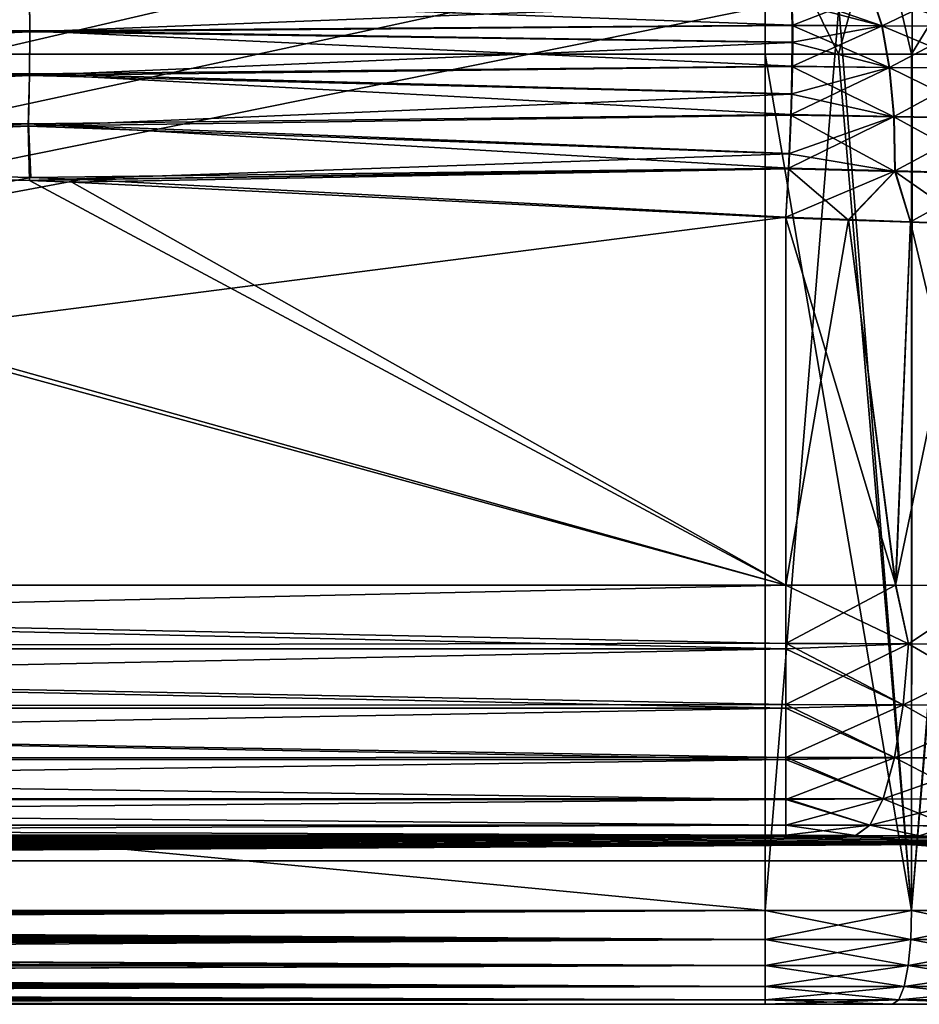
# Model space of a CAD drawing. Header units: metres. Extents: x -90 to 90, y -173 to 74.
# Tile 491 of 564: x 60 to 74, y -14 to 2. Entities that reach past the tile are written whole.
import ezdxf

# ---------------------------------------------------------------- set-up
doc = ezdxf.new("R2010")
doc.units = ezdxf.units.M
doc.layers.add('solid_509418', color=7, linetype='CONTINUOUS')
doc.layers.add('solid_509418_01', color=7, linetype='CONTINUOUS')

msp = doc.modelspace()

# ---------------------------------------------------------------- linework, layer by layer
at = {"layer": 'solid_509418'}
for points in [[(71.5, 3.58307, 22.257832), (-71.5, 3.58307, 22.257832), (-71.5, 1.184448, 22.5)], [(71.5, -12.5, 22.5), (71.5, 1.184448, 22.5), (-71.5, 1.184448, 22.5)], [(-0.000087, -12.5, 22.5), (71.5, -12.5, 22.5), (-71.5, 1.184448, 22.5)], [(1.35972, -12.619736, 22.495213), (71.5, -12.5, 22.5), (-0.000087, -12.5, 22.5)]]:
    msp.add_3dface(points, dxfattribs=at)
at = {"layer": 'solid_509418_01'}
for points in [[(71.5, 3.58307, 22.257832), (-71.5, 1.184448, 22.5), (71.5, 1.184448, 22.5)], [(71.5, 3.58307, 22.257832), (71.5, 1.184448, 22.5), (72.67308, 1.184448, 22.442524)], [(73.303375, 3.481546, 22.139208), (71.5, 3.58307, 22.257832), (72.67308, 1.184448, 22.442524)], [(73.303375, 3.481546, 22.139208), (72.67308, 1.184448, 22.442524), (73.83625, 1.184448, 22.270384)], [(75.053085, 3.179995, 21.786869), (73.303375, 3.481546, 22.139208), (73.83625, 1.184448, 22.270384)], [(75.053085, 3.179995, 21.786869), (73.83625, 1.184448, 22.270384), (74.978607, 1.184448, 21.984741)], [(56.176395, 2.9224, -22.5), (60.33778, 2.724475, -22.5), (0, -12.5, -22.5)], [(60.33778, 2.724475, -22.5), (64.445702, 2.484503, -22.5), (0, -12.5, -22.5)], [(64.445702, 2.484503, -22.5), (68.181206, 2.221469, -22.5), (0, -12.5, -22.5)], [(68.181206, 2.221469, -22.5), (71.5, 1.946575, -22.5), (0, -12.5, -22.5)], [(59.746456, 2.093763, 17.97135), (47.572098, 1.647121, 18.738091), (47.569965, 2.131324, 18.126644)], [(59.746456, 2.093763, 17.97135), (59.752438, 1.558455, 18.647221), (47.572098, 1.647121, 18.738091)], [(59.74535, 2.087729, -17.946251), (47.574322, 2.127963, -18.11273), (47.576977, 1.639187, -18.729946)], [(59.74535, 2.087729, -17.946251), (47.576977, 1.639187, -18.729946), (59.751392, 1.544196, -18.632523)], [(59.74535, 2.087729, -17.946251), (59.751392, 1.544196, -18.632523), (71.920372, 2.015553, -17.647453)], [(71.940384, 1.647324, 18.170662), (59.752438, 1.558455, 18.647221), (59.746456, 2.093763, 17.97135)], [(71.929344, 2.016985, 17.653547), (71.940384, 1.647324, 18.170662), (59.746456, 2.093763, 17.97135)], [(73.363182, 1.635314, -17.987514), (71.913643, 2.144383, -17.41633), (71.920372, 2.015553, -17.647453)], [(73.363182, 1.635314, -17.987514), (73.198868, 2.142915, -17.242317), (71.913643, 2.144383, -17.41633)], [(73.20388, 2.143809, 17.245092), (71.940384, 1.647324, 18.170662), (71.929344, 2.016985, 17.653547)], [(73.368828, 1.63742, 17.988541), (71.940384, 1.647324, 18.170662), (73.20388, 2.143809, 17.245092)], [(74.735954, 1.63292, -17.537203), (74.424942, 2.147381, -16.825905), (73.198868, 2.142915, -17.242317)], [(73.363182, 1.635314, -17.987514), (74.735954, 1.63292, -17.537203), (73.198868, 2.142915, -17.242317)], [(73.368828, 1.63742, 17.988541), (73.20388, 2.143809, 17.245092), (74.427322, 2.147905, 16.827646)], [(74.738319, 1.63416, 17.53788), (73.368828, 1.63742, 17.988541), (74.427322, 2.147905, 16.827646)], [(71.5, 1.946575, -22.5), (71.5, -12.5, -22.5), (0, -12.5, -22.5)], [(59.751392, 1.544196, -18.632523), (71.930412, 1.643883, -18.167252), (71.920372, 2.015553, -17.647453)], [(72.680298, 1.941837, -22.441813), (71.5, -12.5, -22.5), (71.5, 1.946575, -22.5)], [(73.841087, -12.5, -22.269423), (71.5, -12.5, -22.5), (72.680298, 1.941837, -22.441813)], [(73.363182, 1.635314, -17.987514), (71.920372, 2.015553, -17.647453), (71.930412, 1.643883, -18.167252)], [(73.841087, -12.5, -22.269423), (72.680298, 1.941837, -22.441813), (73.849579, 1.939919, -22.267731)], [(73.841087, -12.5, -22.269423), (73.849579, 1.939919, -22.267731), (74.996292, 1.939778, -21.97937)], [(76.092201, -12.5, -21.586555), (73.841087, -12.5, -22.269423), (74.996292, 1.939778, -21.97937)], [(59.752438, 1.558455, 18.647221), (47.569965, 1.023208, 19.206121), (47.572098, 1.647121, 18.738091)], [(59.751392, 1.544196, -18.632523), (47.576977, 1.639187, -18.729946), (47.574322, 1.009388, -19.202398)], [(59.751392, 1.544196, -18.632523), (71.932144, 1.373827, -18.457546), (71.930412, 1.643883, -18.167252)], [(71.940384, 1.647324, 18.170662), (71.942299, 1.377252, 18.461063), (59.752438, 1.558455, 18.647221)], [(73.484161, 0.970573, -18.606758), (71.930412, 1.643883, -18.167252), (71.932144, 1.373827, -18.457546)], [(73.484161, 0.970573, -18.606758), (73.363182, 1.635314, -17.987514), (71.930412, 1.643883, -18.167252)], [(73.368828, 1.63742, 17.988541), (71.939201, 0.994796, 18.789505), (71.942299, 1.377252, 18.461063)], [(73.489464, 0.974263, 18.606619), (71.939201, 0.994796, 18.789505), (73.368828, 1.63742, 17.988541)], [(73.368828, 1.63742, 17.988541), (71.942299, 1.377252, 18.461063), (71.940384, 1.647324, 18.170662)], [(73.484161, 0.970573, -18.606758), (74.979256, 0.958535, -18.131638), (73.363182, 1.635314, -17.987514)], [(74.979256, 0.958535, -18.131638), (74.735954, 1.63292, -17.537203), (73.363182, 1.635314, -17.987514)], [(73.489464, 0.974263, 18.606619), (73.368828, 1.63742, 17.988541), (74.738319, 1.63416, 17.53788)], [(74.981224, 0.960711, 18.131639), (73.489464, 0.974263, 18.606619), (74.738319, 1.63416, 17.53788)], [(59.752438, 1.558455, 18.647221), (59.746456, 0.86877, 19.164612), (47.569965, 1.023208, 19.206121)], [(59.751392, 1.544196, -18.632523), (47.574322, 1.009388, -19.202398), (59.74535, 0.843912, -19.157879)], [(59.751392, 1.544196, -18.632523), (59.74535, 0.843912, -19.157879), (71.932144, 1.373827, -18.457546)], [(71.939201, 0.994796, 18.789505), (59.746456, 0.86877, 19.164612), (59.752438, 1.558455, 18.647221)], [(71.942299, 1.377252, 18.461063), (71.939201, 0.994796, 18.789505), (59.752438, 1.558455, 18.647221)], [(59.74535, 0.843912, -19.157879), (71.929306, 0.988735, -18.788092), (71.932144, 1.373827, -18.457546)], [(73.484161, 0.970573, -18.606758), (71.932144, 1.373827, -18.457546), (71.929306, 0.988735, -18.788092)], [(73.841087, -12.5, 22.269423), (71.5, 1.184448, 22.5), (71.5, -12.5, 22.5)], [(73.841087, -12.5, 22.269423), (72.67308, 1.184448, 22.442524), (71.5, 1.184448, 22.5)], [(73.841087, -12.5, 22.269423), (73.83625, 1.184448, 22.270384), (72.67308, 1.184448, 22.442524)], [(73.841087, -12.5, 22.269423), (74.978607, 1.184448, 21.984741), (73.83625, 1.184448, 22.270384)], [(73.841087, -12.5, 22.269423), (76.092201, -12.5, 21.586555), (74.978607, 1.184448, 21.984741)], [(59.746456, 0.86877, 19.164612), (47.563705, 0.300719, 19.49988), (47.569965, 1.023208, 19.206121)], [(59.74535, 0.843912, -19.157879), (47.574322, 1.009388, -19.202398), (47.566528, 0.280093, -19.498934)], [(59.74535, 0.843912, -19.157879), (71.920372, 0.547212, -19.077847), (71.929306, 0.988735, -18.788092)], [(71.939201, 0.994796, 18.789505), (71.929344, 0.553268, 19.079437), (59.746456, 0.86877, 19.164612)], [(73.489464, 0.974263, 18.606619), (71.918427, 0.22121, 19.247646), (71.929344, 0.553268, 19.079437)], [(73.559692, 0.187845, 19.068102), (71.918427, 0.22121, 19.247646), (73.489464, 0.974263, 18.606619)], [(73.555695, 0.182275, -19.068764), (71.929306, 0.988735, -18.788092), (71.920372, 0.547212, -19.077847)], [(73.555695, 0.182275, -19.068764), (73.484161, 0.970573, -18.606758), (71.929306, 0.988735, -18.788092)], [(73.489464, 0.974263, 18.606619), (71.929344, 0.553268, 19.079437), (71.939201, 0.994796, 18.789505)], [(73.555695, 0.182275, -19.068764), (75.142548, 0.158295, -18.57918), (73.484161, 0.970573, -18.606758)], [(75.142548, 0.158295, -18.57918), (74.979256, 0.958535, -18.131638), (73.484161, 0.970573, -18.606758)], [(73.559692, 0.187845, 19.068102), (73.489464, 0.974263, 18.606619), (74.981224, 0.960711, 18.131639)], [(75.143768, 0.161583, 18.578922), (73.559692, 0.187845, 19.068102), (74.981224, 0.960711, 18.131639)], [(59.746456, 0.86877, 19.164612), (59.728905, 0.070254, 19.489353), (47.563705, 0.300719, 19.49988)], [(59.74535, 0.843912, -19.157879), (47.566528, 0.280093, -19.498934), (59.727623, 0.03312, -19.487631)], [(59.74535, 0.843912, -19.157879), (59.727623, 0.03312, -19.487631), (71.920372, 0.547212, -19.077847)], [(71.918427, 0.22121, 19.247646), (59.728905, 0.070254, 19.489353), (59.746456, 0.86877, 19.164612)], [(71.929344, 0.553268, 19.079437), (71.918427, 0.22121, 19.247646), (59.746456, 0.86877, 19.164612)], [(59.727623, 0.03312, -19.487631), (71.910378, 0.212036, -19.247488), (71.920372, 0.547212, -19.077847)], [(73.555695, 0.182275, -19.068764), (71.920372, 0.547212, -19.077847), (71.910378, 0.212036, -19.247488)], [(59.728905, 0.070254, 19.489353), (47.553734, -0.472716, 19.6), (47.563705, 0.300719, 19.49988)], [(59.727623, 0.03312, -19.487631), (47.566528, 0.280093, -19.498934), (47.554115, -0.500609, -19.6)], [(59.727623, 0.03312, -19.487631), (71.885818, -0.409535, -19.467264), (71.910378, 0.212036, -19.247488)], [(71.918427, 0.22121, 19.247646), (71.891335, -0.400326, 19.467665), (59.728905, 0.070254, 19.489353)], [(73.559692, 0.187845, 19.068102), (71.879128, -0.634347, 19.521942), (71.891335, -0.400326, 19.467665)], [(73.575966, -0.6821, 19.34967), (71.879128, -0.634347, 19.521942), (73.559692, 0.187845, 19.068102)], [(73.574173, -0.689755, -19.350187), (71.910378, 0.212036, -19.247488), (71.885818, -0.409535, -19.467264)], [(73.559692, 0.187845, 19.068102), (71.891335, -0.400326, 19.467665), (71.918427, 0.22121, 19.247646)], [(73.574173, -0.689755, -19.350187), (73.555695, 0.182275, -19.068764), (71.910378, 0.212036, -19.247488)], [(73.574173, -0.689755, -19.350187), (75.21759, -0.727372, -18.857218), (73.555695, 0.182275, -19.068764)], [(75.21759, -0.727372, -18.857218), (75.142548, 0.158295, -18.57918), (73.555695, 0.182275, -19.068764)], [(73.575966, -0.6821, 19.34967), (73.559692, 0.187845, 19.068102), (75.143768, 0.161583, 18.578922)], [(75.217728, -0.722847, 18.85713), (73.575966, -0.6821, 19.34967), (75.143768, 0.161583, 18.578922)], [(59.728905, 0.070254, 19.489353), (59.76675, -0.786706, 19.6), (47.553734, -0.472716, 19.6)], [(59.727623, 0.03312, -19.487631), (47.554115, -0.500609, -19.6), (59.746826, -0.836098, -19.6)], [(59.727623, 0.03312, -19.487631), (59.746826, -0.836098, -19.6), (71.885818, -0.409535, -19.467264)], [(71.879128, -0.634347, 19.521942), (59.76675, -0.786706, 19.6), (59.728905, 0.070254, 19.489353)], [(71.891335, -0.400326, 19.467665), (71.879128, -0.634347, 19.521942), (59.728905, 0.070254, 19.489353)], [(25.97245, -7.298995, -19.6), (71.830795, -7.298992, -19.6), (46.459656, -0.349708, -19.6)], [(71.830795, -7.298992, -19.6), (47.554115, -0.500609, -19.6), (46.459656, -0.349708, -19.6)], [(71.874596, -0.646975, -19.52223), (71.885818, -0.409535, -19.467264), (59.746826, -0.836098, -19.6)], [(73.574173, -0.689755, -19.350187), (71.885818, -0.409535, -19.467264), (71.874596, -0.646975, -19.52223)], [(47.553734, -0.472716, 19.6), (59.76675, -0.786706, 19.6), (25.972456, -7.298994, 19.6)], [(71.830795, -7.298992, -19.6), (59.746826, -0.836098, -19.6), (47.554115, -0.500609, -19.6)], [(59.76675, -0.786706, 19.6), (60.578636, -0.818127, 19.6), (25.972456, -7.298994, 19.6)], [(71.874596, -0.646975, -19.52223), (59.746826, -0.836098, -19.6), (60.426353, -0.862137, -19.6)], [(71.879128, -0.634347, 19.521942), (60.578636, -0.818127, 19.6), (59.76675, -0.786706, 19.6)], [(71.874596, -0.646975, -19.52223), (60.426353, -0.862137, -19.6), (71.830795, -1.433038, -19.6)], [(71.879128, -0.634347, 19.521942), (71.830795, -1.420291, 19.6), (60.578636, -0.818127, 19.6)], [(73.575966, -0.6821, 19.34967), (71.830795, -1.420291, 19.6), (71.879128, -0.634347, 19.521942)], [(72.83287, -1.467706, -19.544659), (71.874596, -0.646975, -19.52223), (71.830795, -1.433038, -19.6)], [(73.575966, -0.6821, 19.34967), (72.832893, -1.458212, 19.544655), (71.830795, -1.420291, 19.6)], [(73.574173, -0.689755, -19.350187), (71.874596, -0.646975, -19.52223), (72.83287, -1.467706, -19.544659)], [(73.574173, -0.689755, -19.350187), (72.83287, -1.467706, -19.544659), (73.822731, -1.502113, -19.379313)], [(73.575966, -0.6821, 19.34967), (73.822769, -1.495021, 19.379303), (72.832893, -1.458212, 19.544655)], [(73.574173, -0.689755, -19.350187), (73.822731, -1.502113, -19.379313), (74.788353, -1.536092, -19.105976)], [(73.574173, -0.689755, -19.350187), (74.788353, -1.536092, -19.105976), (75.21759, -0.727372, -18.857218)], [(75.217728, -0.722847, 18.85713), (73.822769, -1.495021, 19.379303), (73.575966, -0.6821, 19.34967)], [(75.217728, -0.722847, 18.85713), (74.788391, -1.530662, 19.105965), (73.822769, -1.495021, 19.379303)], [(60.578636, -0.818127, 19.6), (71.830795, -1.420291, 19.6), (25.972456, -7.298994, 19.6)], [(71.830795, -7.298992, -19.6), (60.426353, -0.862137, -19.6), (59.746826, -0.836098, -19.6)], [(71.830795, -7.298992, -19.6), (71.830795, -1.433038, -19.6), (60.426353, -0.862137, -19.6)], [(71.830795, -1.420291, 19.6), (71.830795, -7.298992, 19.6), (25.972456, -7.298994, 19.6)], [(72.832893, -1.458212, 19.544655), (71.830795, -7.298992, 19.6), (71.830795, -1.420291, 19.6)], [(73.589821, -7.301512, -19.428371), (71.830795, -1.433038, -19.6), (71.830795, -7.298992, -19.6)], [(72.83287, -1.467706, -19.544659), (71.830795, -1.433038, -19.6), (73.589821, -7.301512, -19.428371)], [(72.832893, -1.458212, 19.544655), (73.582451, -7.30149, 19.429819), (71.830795, -7.298992, 19.6)], [(73.822731, -1.502113, -19.379313), (72.83287, -1.467706, -19.544659), (73.589821, -7.301512, -19.428371)], [(72.832893, -1.458212, 19.544655), (73.822769, -1.495021, 19.379303), (73.582451, -7.30149, 19.429819)], [(73.822769, -1.495021, 19.379303), (74.788391, -1.530662, 19.105965), (73.582451, -7.30149, 19.429819)], [(74.788391, -1.530662, 19.105965), (75.188896, -7.308417, 18.957726), (73.582451, -7.30149, 19.429819)], [(73.822731, -1.502113, -19.379313), (73.589821, -7.301512, -19.428371), (75.200943, -7.308487, -18.952934)], [(74.788353, -1.536092, -19.105976), (73.822731, -1.502113, -19.379313), (75.200943, -7.308487, -18.952934)], [(25.97245, -8.317402, -19.468184), (71.830795, -7.298992, -19.6), (25.97245, -7.298995, -19.6)], [(71.830795, -8.230924, -19.489923), (71.830795, -7.298992, -19.6), (25.97245, -8.317402, -19.468184)], [(71.830795, -8.234995, 19.488945), (25.972456, -7.298994, 19.6), (71.830795, -7.298992, 19.6)], [(71.830795, -8.317403, 19.468184), (25.972456, -8.317402, 19.468184), (25.972456, -7.298994, 19.6)], [(71.830795, -8.234995, 19.488945), (71.830795, -8.317403, 19.468184), (25.972456, -7.298994, 19.6)], [(73.793327, -8.236617, -19.272499), (71.830795, -7.298992, -19.6), (71.830795, -8.230924, -19.489923)], [(73.793327, -8.236617, -19.272499), (73.589821, -7.301512, -19.428371), (71.830795, -7.298992, -19.6)], [(73.582451, -7.30149, 19.429819), (71.830795, -8.234995, 19.488945), (71.830795, -7.298992, 19.6)], [(73.79306, -8.240687, 19.271553), (71.830795, -8.234995, 19.488945), (73.582451, -7.30149, 19.429819)], [(73.79306, -8.240687, 19.271553), (73.582451, -7.30149, 19.429819), (75.188896, -7.308417, 18.957726)], [(73.793327, -8.236617, -19.272499), (75.200943, -7.308487, -18.952934), (73.589821, -7.301512, -19.428371)], [(75.659645, -8.257484, 18.630074), (73.79306, -8.240687, 19.271553), (75.188896, -7.308417, 18.957726)], [(75.660156, -8.253417, -18.630924), (75.200943, -7.308487, -18.952934), (73.793327, -8.236617, -19.272499)], [(71.830795, -8.317403, -19.468184), (71.830795, -8.230924, -19.489923), (25.97245, -8.317402, -19.468184)], [(71.830795, -8.317403, -19.468184), (25.97245, -8.317402, -19.468184), (25.97245, -9.268686, -19.081423)], [(71.830795, -9.206473, -19.115894), (71.830795, -8.317403, -19.468184), (25.97245, -9.268686, -19.081423)], [(71.830795, -9.26869, 19.081421), (25.972458, -9.268689, 19.081421), (25.972456, -8.317402, 19.468184)], [(71.830795, -9.210153, 19.113895), (71.830795, -9.26869, 19.081421), (25.972456, -8.317402, 19.468184)], [(71.830795, -8.317403, 19.468184), (71.830795, -9.210153, 19.113895), (25.972456, -8.317402, 19.468184)], [(73.705864, -9.211913, -18.908159), (71.830795, -8.230924, -19.489923), (71.830795, -8.317403, -19.468184)], [(73.793327, -8.236617, -19.272499), (71.830795, -8.230924, -19.489923), (73.705864, -9.211913, -18.908159)], [(73.79306, -8.240687, 19.271553), (71.830795, -8.317403, 19.468184), (71.830795, -8.234995, 19.488945)], [(73.79306, -8.240687, 19.271553), (71.830795, -9.210153, 19.113895), (71.830795, -8.317403, 19.468184)], [(73.705376, -9.21559, 18.906218), (71.830795, -9.210153, 19.113895), (73.79306, -8.240687, 19.271553)], [(73.705864, -9.211913, -18.908159), (71.830795, -8.317403, -19.468184), (71.830795, -9.206473, -19.115894)], [(73.705376, -9.21559, 18.906218), (73.79306, -8.240687, 19.271553), (75.659645, -8.257484, 18.630074)], [(75.488556, -9.231638, 18.293402), (73.705376, -9.21559, 18.906218), (75.659645, -8.257484, 18.630074)], [(73.793327, -8.236617, -19.272499), (73.705864, -9.211913, -18.908159), (75.489494, -9.227964, -18.295177)], [(75.660156, -8.253417, -18.630924), (73.793327, -8.236617, -19.272499), (75.489494, -9.227964, -18.295177)], [(71.830795, -9.26869, -19.081421), (25.97245, -9.268686, -19.081423), (25.972448, -10.090154, -18.465208)], [(71.830795, -10.051886, -18.501995), (71.830795, -9.26869, -19.081421), (25.972448, -10.090154, -18.465208)], [(71.830795, -9.26869, -19.081421), (71.830795, -9.206473, -19.115894), (25.97245, -9.268686, -19.081423)], [(71.830795, -10.090158, 18.465204), (25.972458, -10.090157, 18.465204), (25.972458, -9.268689, 19.081421)], [(71.830795, -10.054922, 18.499111), (71.830795, -10.090158, 18.465204), (25.972458, -9.268689, 19.081421)], [(71.830795, -9.26869, 19.081421), (71.830795, -10.054922, 18.499111), (25.972458, -9.268689, 19.081421)], [(73.566635, -10.056922, -18.309685), (71.830795, -9.206473, -19.115894), (71.830795, -9.26869, -19.081421)], [(73.705864, -9.211913, -18.908159), (71.830795, -9.206473, -19.115894), (73.566635, -10.056922, -18.309685)], [(73.705376, -9.21559, 18.906218), (71.830795, -9.26869, 19.081421), (71.830795, -9.210153, 19.113895)], [(73.705376, -9.21559, 18.906218), (71.830795, -10.054922, 18.499111), (71.830795, -9.26869, 19.081421)], [(73.565964, -10.059956, 18.306879), (71.830795, -10.054922, 18.499111), (73.705376, -9.21559, 18.906218)], [(73.566635, -10.056922, -18.309685), (71.830795, -9.26869, -19.081421), (71.830795, -10.051886, -18.501995)], [(73.565964, -10.059956, 18.306879), (73.705376, -9.21559, 18.906218), (75.488556, -9.231638, 18.293402)], [(75.21653, -10.07481, 17.739635), (73.565964, -10.059956, 18.306879), (75.488556, -9.231638, 18.293402)], [(73.705864, -9.211913, -18.908159), (73.566635, -10.056922, -18.309685), (75.217842, -10.071781, -17.742214)], [(75.489494, -9.227964, -18.295177), (73.705864, -9.211913, -18.908159), (75.217842, -10.071781, -17.742214)], [(71.830795, -10.090158, -18.465204), (71.830795, -10.051886, -18.501995), (25.972448, -10.090154, -18.465208)], [(73.385147, -10.713992, -17.517904), (71.830795, -10.051886, -18.501995), (71.830795, -10.090158, -18.465204)], [(73.566635, -10.056922, -18.309685), (71.830795, -10.051886, -18.501995), (73.385147, -10.713992, -17.517904)], [(73.565964, -10.059956, 18.306879), (71.830795, -10.090158, 18.465204), (71.830795, -10.054922, 18.499111)], [(73.565964, -10.059956, 18.306879), (71.830795, -10.727664, 17.660149), (71.830795, -10.090158, 18.465204)], [(73.384331, -10.716176, 17.514425), (71.830795, -10.727664, 17.660149), (73.565964, -10.059956, 18.306879)], [(73.384331, -10.716176, 17.514425), (73.565964, -10.059956, 18.306879), (75.21653, -10.07481, 17.739635)], [(73.566635, -10.056922, -18.309685), (73.385147, -10.713992, -17.517904), (74.863724, -10.727299, -17.00976)], [(75.217842, -10.071781, -17.742214), (73.566635, -10.056922, -18.309685), (74.863724, -10.727299, -17.00976)], [(71.830795, -10.090158, -18.465204), (25.972448, -10.090154, -18.465208), (25.972448, -10.72766, -17.660154)], [(71.830795, -10.709483, -17.690107), (71.830795, -10.090158, -18.465204), (25.972448, -10.72766, -17.660154)], [(71.830795, -10.727664, 17.660149), (25.972458, -10.727664, 17.660149), (25.972458, -10.090157, 18.465204)], [(71.830795, -10.090158, 18.465204), (71.830795, -10.727664, 17.660149), (25.972458, -10.090157, 18.465204)], [(73.385147, -10.713992, -17.517904), (71.830795, -10.090158, -18.465204), (71.830795, -10.709483, -17.690107)], [(74.862137, -10.729475, 17.006554), (73.384331, -10.716176, 17.514425), (75.21653, -10.07481, 17.739635)], [(71.830795, -10.727664, -17.660149), (71.830795, -10.709483, -17.690107), (25.972448, -10.72766, -17.660154)], [(71.830795, -10.727664, -17.660149), (25.972448, -10.72766, -17.660154), (25.972448, -11.139191, -16.71932)], [(71.830795, -11.1344, -16.735622), (71.830795, -10.727664, -17.660149), (25.972448, -11.139191, -16.71932)], [(71.830795, -11.139193, 16.719313), (25.97246, -11.139193, 16.719311), (25.972458, -10.727664, 17.660149)], [(71.830795, -10.727664, 17.660149), (71.830795, -11.139193, 16.719313), (25.972458, -10.727664, 17.660149)], [(73.173782, -11.138297, -16.586836), (71.830795, -10.709483, -17.690107), (71.830795, -10.727664, -17.660149)], [(73.385147, -10.713992, -17.517904), (71.830795, -10.709483, -17.690107), (73.173782, -11.138297, -16.586836)], [(73.384331, -10.716176, 17.514425), (71.830795, -11.139193, 16.719313), (71.830795, -10.727664, 17.660149)], [(73.172874, -11.139481, 16.582924), (71.830795, -11.139193, 16.719313), (73.384331, -10.716176, 17.514425)], [(73.173782, -11.138297, -16.586836), (71.830795, -10.727664, -17.660149), (71.830795, -11.1344, -16.735622)], [(73.172874, -11.139481, 16.582924), (73.384331, -10.716176, 17.514425), (74.862137, -10.729475, 17.006554)], [(74.449547, -11.15097, 16.144175), (73.172874, -11.139481, 16.582924), (74.862137, -10.729475, 17.006554)], [(73.385147, -10.713992, -17.517904), (73.173782, -11.138297, -16.586836), (74.451302, -11.149794, -16.147787)], [(74.863724, -10.727299, -17.00976), (73.385147, -10.713992, -17.517904), (74.451302, -11.149794, -16.147787)], [(71.830795, -11.1344, -16.735622), (25.972446, -11.297622, -15.704713), (71.830795, -11.297622, -15.704708)], [(71.830795, -11.1344, -16.735622), (25.972448, -11.139191, -16.71932), (25.972446, -11.297622, -15.704713)], [(25.97246, -11.139193, 16.719311), (71.830795, -11.297622, 15.704708), (25.97246, -11.297622, 15.704701)], [(71.830795, -11.139193, 16.719313), (71.830795, -11.297622, 15.704708), (25.97246, -11.139193, 16.719311)], [(71.830795, -11.1344, -16.735622), (71.830795, -11.297622, -15.704708), (72.950508, -11.300866, -15.580812)], [(73.173782, -11.138297, -16.586836), (71.830795, -11.1344, -16.735622), (72.950508, -11.300866, -15.580812)], [(73.172874, -11.139481, 16.582924), (71.830795, -11.297622, 15.704708), (71.830795, -11.139193, 16.719313)], [(73.172874, -11.139481, 16.582924), (72.945915, -11.300839, 15.58183), (71.830795, -11.297622, 15.704708)], [(73.172874, -11.139481, 16.582924), (73.959633, -11.309816, 15.239004), (72.945915, -11.300839, 15.58183)], [(73.173782, -11.138297, -16.586836), (72.950508, -11.300866, -15.580812), (73.966934, -11.309904, -15.235652)], [(74.449547, -11.15097, 16.144175), (73.959633, -11.309816, 15.239004), (73.172874, -11.139481, 16.582924)], [(74.451302, -11.149794, -16.147787), (73.173782, -11.138297, -16.586836), (73.966934, -11.309904, -15.235652)], [(74.449547, -11.15097, 16.144175), (74.88443, -11.324214, 14.689192), (73.959633, -11.309816, 15.239004)], [(27.029095, -11.34636, -13.84345), (71.830795, -11.297622, -15.704708), (25.972446, -11.297622, -15.704713)], [(71.830795, -11.297622, 15.704708), (26.981829, -11.343958, 13.935205), (25.97246, -11.297622, 15.704701)], [(71.830795, -11.297622, 15.704708), (27.868544, -11.391805, 12.108006), (26.981829, -11.343958, 13.935205)], [(27.029095, -11.34636, -13.84345), (27.933769, -11.395644, -11.961357), (71.830795, -11.297622, -15.704708)], [(71.830795, -11.297622, 15.704708), (28.63236, -11.441147, 10.223675), (27.868544, -11.391805, 12.108006)], [(27.933769, -11.395644, -11.961357), (28.695738, -11.445701, -10.049775), (71.830795, -11.297622, -15.704708)], [(71.830795, -11.297622, 15.704708), (29.2689, -11.49169, 8.293541), (28.63236, -11.441147, 10.223675)], [(28.695738, -11.445701, -10.049775), (29.324623, -11.496754, -8.100151), (71.830795, -11.297622, -15.704708)], [(71.830795, -11.297622, 15.704708), (29.776783, -11.543444, 6.317145), (29.2689, -11.49169, 8.293541)], [(29.324623, -11.496754, -8.100151), (29.821175, -11.548769, -6.113786), (71.830795, -11.297622, -15.704708)], [(71.830795, -11.297622, 15.704708), (30.154942, -11.596276, 4.299537), (29.776783, -11.543444, 6.317145)], [(29.821175, -11.548769, -6.113786), (30.183456, -11.601569, -4.097417), (71.830795, -11.297622, -15.704708)], [(71.830795, -11.297622, 15.704708), (30.395704, -11.651396, 2.194609), (30.154942, -11.596276, 4.299537)], [(30.183456, -11.601569, -4.097417), (30.409752, -11.654982, -2.057679), (71.830795, -11.297622, -15.704708)], [(71.830795, -11.297622, 15.704708), (30.498661, -11.708865, 0.000053), (30.395704, -11.651396, 2.194609)], [(30.409752, -11.654982, -2.057679), (30.498661, -11.708865, 0.000053), (71.830795, -11.297622, -15.704708)], [(30.498661, -11.708865, 0.000053), (77.210236, -11.708863), (71.830795, -11.297622, -15.704708)], [(71.830795, -11.297622, 15.704708), (72.945915, -11.300839, 15.58183), (30.498661, -11.708865, 0.000053)], [(72.945915, -11.300839, 15.58183), (73.959633, -11.309816, 15.239004), (30.498661, -11.708865, 0.000053)], [(73.959633, -11.309816, 15.239004), (74.88443, -11.324214, 14.689192), (30.498661, -11.708865, 0.000053)], [(74.88443, -11.324214, 14.689192), (75.670082, -11.343226, 13.963109), (30.498661, -11.708865, 0.000053)], [(77.210236, -11.708863), (72.950508, -11.300866, -15.580812), (71.830795, -11.297622, -15.704708)], [(77.210236, -11.708863), (73.966934, -11.309904, -15.235652), (72.950508, -11.300866, -15.580812)], [(75.670082, -11.343226, 13.963109), (76.302246, -11.366912, 13.058616), (30.498661, -11.708865, 0.000053)], [(76.302246, -11.366912, 13.058616), (76.551033, -11.380662, 12.533531), (30.498661, -11.708865, 0.000053)], [(76.551033, -11.380662, 12.533531), (76.746941, -11.395612, 11.962623), (30.498661, -11.708865, 0.000053)], [(76.746941, -11.395612, 11.962623), (76.872162, -11.411262, 11.364979), (30.498661, -11.708865, 0.000053)], [(76.872162, -11.411262, 11.364979), (76.929047, -11.427673, 10.738211), (30.498661, -11.708865, 0.000053)], [(76.929047, -11.427673, 10.738211), (77.210236, -11.708863), (30.498661, -11.708865, 0.000053)], [(71.5, -12.963526, -22.426584), (0, -12.5, -22.5), (71.5, -12.5, -22.5)], [(1.348708, -12.618785, -22.495289), (0, -12.5, -22.5), (71.5, -12.963526, -22.426584)], [(1.35972, -12.619736, 22.495213), (2.693525, -12.736842, 22.481184), (71.5, -12.5, 22.5)], [(3.342101, -12.793475, 22.47101), (71.5, -12.5, 22.5), (2.693525, -12.736842, 22.481184)], [(3.342101, -12.793475, 22.47101), (4.28696, -12.875646, 22.452202), (71.5, -12.5, 22.5)], [(4.28696, -12.875646, 22.452202), (71.5, -12.962181, 22.427021), (71.5, -12.5, 22.5)], [(71.5, -12.963526, -22.426584), (71.5, -12.5, -22.5), (73.841087, -12.5, -22.269423)], [(73.826843, -12.962181, 22.197847), (73.841087, -12.5, 22.269423), (71.5, -12.5, 22.5)], [(71.5, -12.962181, 22.427021), (73.826843, -12.962181, 22.197847), (71.5, -12.5, 22.5)], [(73.826759, -12.963526, -22.197418), (71.5, -12.963526, -22.426584), (73.841087, -12.5, -22.269423)], [(73.826759, -12.963526, -22.197418), (73.841087, -12.5, -22.269423), (76.092201, -12.5, -21.586555)], [(76.06411, -12.963526, -21.518728), (73.826759, -12.963526, -22.197418), (76.092201, -12.5, -21.586555)], [(73.826843, -12.962181, 22.197847), (76.06427, -12.962181, 21.519131), (73.841087, -12.5, 22.269423)], [(76.06427, -12.962181, 21.519131), (76.092201, -12.5, 21.586555), (73.841087, -12.5, 22.269423)], [(1.348708, -12.618785, -22.495289), (71.5, -12.963526, -22.426584), (2.693525, -12.736842, -22.481184)], [(71.5, -12.963526, -22.426584), (3.349859, -12.79414, -22.470879), (2.693525, -12.736842, -22.481184)], [(71.5, -12.963526, -22.426584), (4.979469, -12.935494, -22.43539), (3.349859, -12.79414, -22.470879)], [(4.28696, -12.875646, 22.452202), (5.782367, -13.004384, 22.412657), (71.5, -12.962181, 22.427021)], [(71.5, -12.963526, -22.426584), (6.653809, -13.078394, -22.384003), (4.979469, -12.935494, -22.43539)], [(5.782367, -13.004384, 22.412657), (6.64962, -13.078033, 22.384151), (71.5, -12.962181, 22.427021)], [(6.64962, -13.078033, 22.384151), (7.180616, -13.122716, 22.364634), (71.5, -12.962181, 22.427021)], [(71.5, -12.963526, -22.426584), (71.5, -13.382059, -22.213249), (6.653809, -13.078394, -22.384003)], [(7.180616, -13.122716, 22.364634), (8.482246, -13.230654, 22.310017), (71.5, -12.962181, 22.427021)], [(8.482246, -13.230654, 22.310017), (9.923271, -13.346976, 22.237995), (71.5, -12.962181, 22.427021)], [(9.923271, -13.346976, 22.237995), (71.5, -13.380916, 22.214079), (71.5, -12.962181, 22.427021)], [(73.785301, -13.380916, 21.988997), (73.826843, -12.962181, 22.197847), (71.5, -12.962181, 22.427021)], [(71.5, -13.380916, 22.214079), (73.785301, -13.380916, 21.988997), (71.5, -12.962181, 22.427021)], [(73.826759, -12.963526, -22.197418), (71.5, -13.382059, -22.213249), (71.5, -12.963526, -22.426584)], [(73.785141, -13.382059, -21.988182), (71.5, -13.382059, -22.213249), (73.826759, -12.963526, -22.197418)], [(73.785141, -13.382059, -21.988182), (73.826759, -12.963526, -22.197418), (76.06411, -12.963526, -21.518728)], [(75.982468, -13.382059, -21.32163), (73.785141, -13.382059, -21.988182), (76.06411, -12.963526, -21.518728)], [(73.785301, -13.380916, 21.988997), (75.98278, -13.380916, 21.322397), (73.826843, -12.962181, 22.197847)], [(75.98278, -13.380916, 21.322397), (76.06427, -12.962181, 21.519131), (73.826843, -12.962181, 22.197847)], [(71.5, -13.382059, -22.213249), (7.063971, -13.112928, -22.369059), (6.653809, -13.078394, -22.384003)], [(71.5, -13.382059, -22.213249), (8.958803, -13.269537, -22.287561), (7.063971, -13.112928, -22.369059)], [(71.5, -13.382059, -22.213249), (9.91818, -13.34658, -22.238266), (8.958803, -13.269537, -22.287561)], [(71.5, -13.382059, -22.213249), (10.665936, -13.405396, -22.195934), (9.91818, -13.34658, -22.238266)], [(9.923271, -13.346976, 22.237995), (10.844635, -13.419272, 22.185301), (71.5, -13.380916, 22.214079)], [(71.5, -13.382059, -22.213249), (71.5, -13.714079, -21.880915), (10.665936, -13.405396, -22.195934)], [(71.5, -13.714079, -21.880915), (12.213263, -13.522962, -22.097063), (10.665936, -13.405396, -22.195934)], [(10.844635, -13.419272, 22.185301), (13.047541, -13.583686, 22.037123), (71.5, -13.380916, 22.214079)], [(71.5, -13.714079, -21.880915), (13.087632, -13.586576, -22.034096), (12.213263, -13.522962, -22.097063)], [(13.047541, -13.583686, 22.037123), (13.082089, -13.586152, 22.03454), (71.5, -13.380916, 22.214079)], [(13.082089, -13.586152, 22.03454), (71.5, -13.713248, 21.882059), (71.5, -13.380916, 22.214079)], [(73.720528, -13.713248, 21.663357), (73.785301, -13.380916, 21.988997), (71.5, -13.380916, 22.214079)], [(71.5, -13.713248, 21.882059), (73.720528, -13.713248, 21.663357), (71.5, -13.380916, 22.214079)], [(73.785141, -13.382059, -21.988182), (71.5, -13.714079, -21.880915), (71.5, -13.382059, -22.213249)], [(73.720306, -13.714079, -21.662233), (71.5, -13.714079, -21.880915), (73.785141, -13.382059, -21.988182)], [(73.720306, -13.714079, -21.662233), (73.785141, -13.382059, -21.988182), (75.982468, -13.382059, -21.32163)], [(75.855286, -13.714079, -21.014595), (73.720306, -13.714079, -21.662233), (75.982468, -13.382059, -21.32163)], [(73.720528, -13.713248, 21.663357), (75.855728, -13.713248, 21.015652), (73.785301, -13.380916, 21.988997)], [(75.855728, -13.713248, 21.015652), (75.98278, -13.380916, 21.322397), (73.785301, -13.380916, 21.988997)], [(13.082089, -13.586152, 22.03454), (15.278985, -13.734415, 21.852184), (71.5, -13.713248, 21.882059)], [(71.5, -13.714079, -21.880915), (13.669269, -13.627511, -21.989302), (13.087632, -13.586576, -22.034096)], [(71.5, -13.714079, -21.880915), (15.104892, -13.723376, -21.867958), (13.669269, -13.627511, -21.989302)], [(71.5, -13.714079, -21.880915), (71.5, -13.927021, -21.462181), (15.104892, -13.723376, -21.867958)], [(71.5, -13.927021, -21.462181), (16.176165, -13.789164, -21.76685), (15.104892, -13.723376, -21.867958)], [(15.278985, -13.734415, 21.852184), (16.184031, -13.78961, 21.766098), (71.5, -13.713248, 21.882059)], [(71.5, -13.927021, -21.462181), (16.557199, -13.811176, -21.728571), (16.176165, -13.789164, -21.76685)], [(16.184031, -13.78961, 21.766098), (17.486923, -13.861341, 21.629879), (71.5, -13.713248, 21.882059)], [(71.5, -13.927021, -21.462181), (18.012627, -13.887313, -21.570406), (16.557199, -13.811176, -21.728571)], [(17.486923, -13.861341, 21.629879), (71.5, -13.926585, 21.463526), (71.5, -13.713248, 21.882059)], [(73.638878, -13.926585, 21.252865), (73.720528, -13.713248, 21.663357), (71.5, -13.713248, 21.882059)], [(71.5, -13.926585, 21.463526), (73.638878, -13.926585, 21.252865), (71.5, -13.713248, 21.882059)], [(73.720306, -13.714079, -21.662233), (71.5, -13.927021, -21.462181), (71.5, -13.714079, -21.880915)], [(73.638618, -13.927021, -21.251545), (71.5, -13.927021, -21.462181), (73.720306, -13.714079, -21.662233)], [(73.638618, -13.927021, -21.251545), (73.720306, -13.714079, -21.662233), (75.855286, -13.714079, -21.014595)], [(75.695045, -13.927021, -20.627735), (73.638618, -13.927021, -21.251545), (75.855286, -13.714079, -21.014595)], [(73.638878, -13.926585, 21.252865), (75.695557, -13.926585, 20.628977), (73.720528, -13.713248, 21.663357)], [(75.695557, -13.926585, 20.628977), (75.855728, -13.713248, 21.015652), (73.720528, -13.713248, 21.663357)], [(17.486923, -13.861341, 21.629879), (19.176638, -13.93731, 21.429115), (71.5, -13.926585, 21.463526)], [(71.5, -13.927021, -21.462181), (19.19467, -13.938023, -21.426723), (18.012627, -13.887313, -21.570406)], [(19.176638, -13.93731, 21.429115), (19.670855, -13.954918, 21.364985), (71.5, -13.926585, 21.463526)], [(71.5, -13.927021, -21.462181), (71.5, -14, -21), (19.19467, -13.938023, -21.426723)], [(19.420507, -13.946357, -21.397556), (19.19467, -13.938023, -21.426723), (71.5, -14, -21)], [(20.766228, -13.985055, -21.211212), (19.420507, -13.946357, -21.397556), (71.5, -14, -21)], [(19.670855, -13.954918, 21.364985), (20.849546, -13.986882, 21.197943), (71.5, -13.926585, 21.463526)], [(20.766228, -13.985055, -21.211212), (71.5, -14, -21), (22.118996, -14, -21)], [(20.849546, -13.986882, 21.197943), (22.118996, -14, 21), (71.5, -13.926585, 21.463526)], [(71.5, -13.926585, 21.463526), (22.118996, -14, 21), (71.5, -14, 21)], [(71.5, -14, -21), (71.5, -14, 21), (22.118996, -14, 21)], [(25.038994, -14, 17.415476), (71.5, -14, -21), (22.118996, -14, 21)], [(25.039078, -14, -17.415356), (22.118996, -14, -21), (71.5, -14, -21)], [(25.038994, -14, 17.415476), (27.386311, -14, 13.42535), (71.5, -14, -21)], [(27.386366, -14, -13.425237), (25.039078, -14, -17.415356), (71.5, -14, -21)], [(27.386311, -14, 13.42535), (29.102747, -14, 9.125793), (71.5, -14, -21)], [(29.102785, -14, -9.12567), (27.386366, -14, -13.425237), (71.5, -14, -21)], [(29.102747, -14, 9.125793), (30.148657, -14, 4.616107), (71.5, -14, -21)], [(30.148678, -14, -4.615978), (29.102785, -14, -9.12567), (71.5, -14, -21)], [(30.148657, -14, 4.616107), (30.5, -14, 0.000065), (71.5, -14, -21)], [(30.5, -14, 0.000065), (30.148678, -14, -4.615978), (71.5, -14, -21)], [(71.5, -13.926585, 21.463526), (71.5, -14, 21), (73.53685, -14, 20.800545)], [(71.5, -13.926585, 21.463526), (73.53685, -14, 20.800545), (73.638878, -13.926585, 21.252865)], [(73.638618, -13.927021, -21.251545), (73.53685, -14, -20.800545), (71.5, -14, -21)], [(73.638618, -13.927021, -21.251545), (71.5, -14, -21), (71.5, -13.927021, -21.462181)], [(73.53685, -14, -20.800545), (73.53685, -14, 20.800545), (71.5, -14, 21)], [(71.5, -14, -21), (73.53685, -14, -20.800545), (71.5, -14, 21)], [(73.638878, -13.926585, 21.252865), (73.53685, -14, 20.800545), (75.511864, -14, 20.203346)], [(73.638618, -13.927021, -21.251545), (75.511864, -14, -20.203346), (73.53685, -14, -20.800545)], [(75.511864, -14, -20.203346), (75.511864, -14, 20.203346), (73.53685, -14, 20.800545)], [(73.53685, -14, -20.800545), (75.511864, -14, -20.203346), (73.53685, -14, 20.800545)], [(75.695045, -13.927021, -20.627735), (75.511864, -14, -20.203346), (73.638618, -13.927021, -21.251545)], [(73.638878, -13.926585, 21.252865), (75.511864, -14, 20.203346), (75.695557, -13.926585, 20.628977)]]:
    msp.add_3dface(points, dxfattribs=at)

doc.saveas('drawing.dxf')
